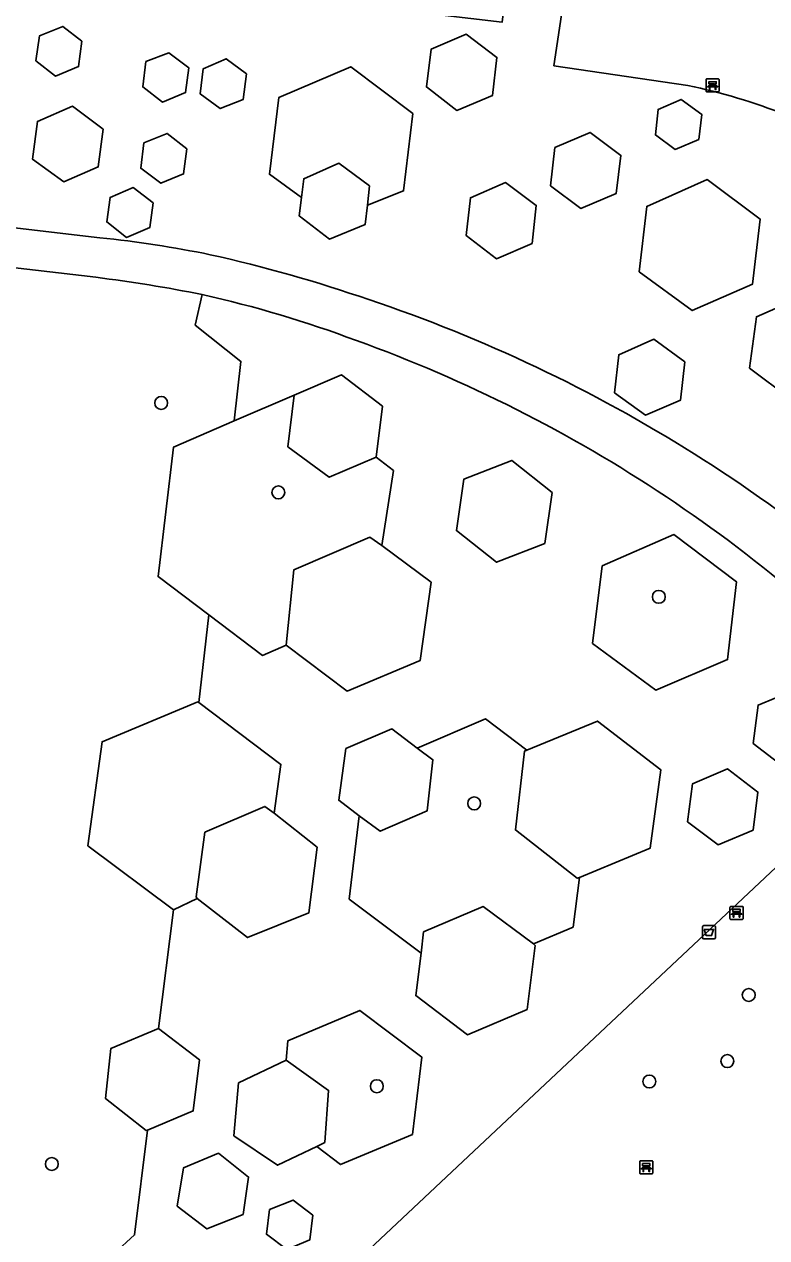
# Model space of a CAD drawing. Extents: x 157445 to 158888, y 383061 to 384688.
# Drawn here: x 158042.2 to 158098.5, y 384144.4 to 384236.4 of the extents above; entities that cross this region are included whole.
import ezdxf

# ---------------------------------------------------------------- set-up
doc = ezdxf.new("R2010")
doc.units = 0
for name, color, linetype in [('IMGEO_Afvalbak', 7, 'Continuous'), ('IMGEO_Bank', 7, 'Continuous'), ('IMGEO_Boom', 7, 'Continuous'), ('IMGEO_Groenvoorziening', 7, 'Continuous'), ('IMGEO_Loofbos', 7, 'Continuous'), ('IMGEO_Voetpad_halfverhard', 7, 'Continuous'), ('IMGEO_Voetpad_open', 7, 'Continuous')]:
    doc.layers.add(name, color=color, linetype=linetype)

msp = doc.modelspace()

# ---------------------------------------------------------------- linework, layer by layer
at = {"layer": 'IMGEO_Afvalbak'}
for p, q in [((158093.587, 384167.157), (158093.587, 384167.957)), ((158093.587, 384167.957), (158093.587, 384167.157)), ((158093.687, 384168.057), (158094.477, 384168.057)), ((158094.477, 384168.057), (158093.687, 384168.057)), ((158094.577, 384167.957), (158094.577, 384167.157)), ((158094.577, 384167.157), (158094.577, 384167.957)), ((158094.477, 384167.057), (158093.687, 384167.057)), ((158093.687, 384167.057), (158094.477, 384167.057))]:
    msp.add_line(p, q, dxfattribs=at)
msp.add_lwpolyline([(158093.73, 384167.771), (158094.434, 384167.771), (158094.285, 384167.301), (158093.879, 384167.301), (158093.73, 384167.771)], dxfattribs=at)
for centre, start, end in [((158093.687, 384167.957), 90, 180), ((158093.687, 384167.957), 90, 180), ((158094.477, 384167.957), 0, 90), ((158094.477, 384167.957), 360, 90), ((158093.687, 384167.157), 180, 270), ((158093.687, 384167.157), 180, 270), ((158094.477, 384167.157), 270, 0), ((158094.477, 384167.157), 270, 0)]:
    msp.add_arc(centre, 0.1, start, end, dxfattribs=at)
at = {"layer": 'IMGEO_Bank'}
for p, q in [((158093.862, 384231.308), (158093.862, 384232.149)), ((158093.862, 384232.149), (158093.862, 384231.308)), ((158093.937, 384232.233), (158094.778, 384232.233)), ((158094.778, 384232.233), (158093.937, 384232.233)), ((158094.559, 384231.631), (158094.166, 384231.631)), ((158094.171, 384231.739), (158094.171, 384231.845)), ((158094.215, 384231.845), (158094.215, 384231.739)), ((158094.503, 384231.851), (158094.221, 384231.851)), ((158094.221, 384231.733), (158094.503, 384231.733)), ((158094.509, 384231.739), (158094.509, 384231.845)), ((158094.553, 384231.845), (158094.553, 384231.739)), ((158094.862, 384232.158), (158094.862, 384231.317)), ((158094.862, 384231.317), (158094.862, 384232.158)), ((158094.787, 384231.233), (158093.946, 384231.233)), ((158093.946, 384231.233), (158094.787, 384231.233)), ((158095.679, 384168.595), (158095.679, 384169.436)), ((158095.679, 384169.436), (158095.679, 384168.595)), ((158095.754, 384169.52), (158096.595, 384169.52)), ((158096.595, 384169.52), (158095.754, 384169.52)), ((158095.988, 384169.026), (158095.988, 384169.132)), ((158096.032, 384169.132), (158096.032, 384169.026)), ((158096.32, 384169.138), (158096.038, 384169.138)), ((158096.038, 384169.02), (158096.32, 384169.02)), ((158096.326, 384169.026), (158096.326, 384169.132)), ((158096.37, 384169.132), (158096.37, 384169.026)), ((158096.679, 384169.445), (158096.679, 384168.604)), ((158096.679, 384168.604), (158096.679, 384169.445)), ((158096.604, 384168.52), (158095.763, 384168.52)), ((158095.763, 384168.52), (158096.604, 384168.52)), ((158096.376, 384168.918), (158095.983, 384168.918)), ((158088.834, 384149.316), (158088.834, 384150.157)), ((158088.834, 384150.157), (158088.834, 384149.316)), ((158088.909, 384150.241), (158089.75, 384150.241)), ((158089.75, 384150.241), (158088.909, 384150.241)), ((158089.143, 384149.747), (158089.143, 384149.853)), ((158089.187, 384149.853), (158089.187, 384149.747)), ((158089.475, 384149.859), (158089.193, 384149.859)), ((158089.193, 384149.741), (158089.475, 384149.741)), ((158089.481, 384149.747), (158089.481, 384149.853)), ((158089.525, 384149.853), (158089.525, 384149.747)), ((158089.834, 384150.166), (158089.834, 384149.325)), ((158089.834, 384149.325), (158089.834, 384150.166)), ((158089.759, 384149.241), (158088.918, 384149.241)), ((158088.918, 384149.241), (158089.759, 384149.241)), ((158089.531, 384149.639), (158089.138, 384149.639))]:
    msp.add_line(p, q, dxfattribs=at)
for points in [[(158094.109, 384231.631), (158093.967, 384231.631), (158094.079, 384231.733), (158094.165, 384231.733)], [(158094.165, 384231.851), (158094.079, 384231.851), (158094.079, 384232.012), (158094.642, 384232.012), (158094.642, 384231.851), (158094.559, 384231.851)], [(158094.159, 384231.624), (158094.159, 384231.417), (158094.116, 384231.417), (158094.116, 384231.624)], [(158094.559, 384231.733), (158094.642, 384231.733), (158094.754, 384231.631), (158094.615, 384231.631)], [(158094.609, 384231.624), (158094.609, 384231.417), (158094.565, 384231.417), (158094.565, 384231.624)], [(158095.926, 384168.918), (158095.784, 384168.918), (158095.896, 384169.02), (158095.982, 384169.02)], [(158095.982, 384169.138), (158095.896, 384169.138), (158095.896, 384169.299), (158096.459, 384169.299), (158096.459, 384169.138), (158096.376, 384169.138)], [(158096.376, 384169.02), (158096.459, 384169.02), (158096.571, 384168.918), (158096.432, 384168.918)], [(158095.976, 384168.911), (158095.976, 384168.704), (158095.933, 384168.704), (158095.933, 384168.911)], [(158096.426, 384168.911), (158096.426, 384168.704), (158096.382, 384168.704), (158096.382, 384168.911)], [(158089.081, 384149.639), (158088.939, 384149.639), (158089.051, 384149.741), (158089.137, 384149.741)], [(158089.137, 384149.859), (158089.051, 384149.859), (158089.051, 384150.02), (158089.614, 384150.02), (158089.614, 384149.859), (158089.531, 384149.859)], [(158089.531, 384149.741), (158089.614, 384149.741), (158089.726, 384149.639), (158089.587, 384149.639)], [(158089.131, 384149.632), (158089.131, 384149.425), (158089.088, 384149.425), (158089.088, 384149.632)], [(158089.581, 384149.632), (158089.581, 384149.425), (158089.537, 384149.425), (158089.537, 384149.632)]]:
    msp.add_lwpolyline(points, dxfattribs=at)
for centre, radius, start, end in [((158093.94, 384232.155), 0.0779, 92.4484, 184.28452), ((158093.94, 384232.155), 0.0779, 92.4484, 184.28452), ((158094.109, 384231.624), 0.00671, 2.89567, 87.10433), ((158094.166, 384231.624), 0.00671, 92.89567, 177.10433), ((158094.164, 384231.844), 0.00671, 2.89567, 87.10433), ((158094.164, 384231.74), 0.00671, 272.89567, 357.10433), ((158094.221, 384231.844), 0.00671, 92.89567, 177.10433), ((158094.221, 384231.74), 0.00671, 182.89567, 267.10433), ((158094.503, 384231.844), 0.00671, 2.89567, 87.10433), ((158094.503, 384231.74), 0.00671, 272.89567, 357.10433), ((158094.56, 384231.844), 0.00671, 92.89567, 177.10433), ((158094.56, 384231.74), 0.00671, 182.89567, 267.10433), ((158094.558, 384231.624), 0.00671, 2.89567, 87.10433), ((158094.615, 384231.624), 0.00671, 92.89567, 177.10433), ((158094.784, 384232.155), 0.0779, 2.4484, 94.28452), ((158094.784, 384232.155), 0.0779, 2.4484, 94.28452), ((158093.94, 384231.311), 0.0779, 182.4484, 274.28452), ((158093.94, 384231.311), 0.0779, 182.4484, 274.28452), ((158094.784, 384231.311), 0.0779, 272.4484, 4.28452), ((158094.784, 384231.311), 0.0779, 272.4484, 4.28452), ((158095.757, 384169.442), 0.0779, 92.4484, 184.28452), ((158095.757, 384169.442), 0.0779, 92.4484, 184.28452), ((158095.981, 384169.131), 0.00671, 2.89567, 87.10433), ((158095.981, 384169.027), 0.00671, 272.89567, 357.10433), ((158096.038, 384169.131), 0.00671, 92.89567, 177.10433), ((158096.038, 384169.027), 0.00671, 182.89567, 267.10433), ((158096.32, 384169.131), 0.00671, 2.89567, 87.10433), ((158096.32, 384169.027), 0.00671, 272.89567, 357.10433), ((158096.377, 384169.131), 0.00671, 92.89567, 177.10433), ((158096.377, 384169.027), 0.00671, 182.89567, 267.10433), ((158096.601, 384169.442), 0.0779, 2.4484, 94.28452), ((158096.601, 384169.442), 0.0779, 2.4484, 94.28452), ((158095.757, 384168.598), 0.0779, 182.4484, 274.28452), ((158095.757, 384168.598), 0.0779, 182.4484, 274.28452), ((158095.926, 384168.911), 0.00671, 2.89567, 87.10433), ((158095.983, 384168.911), 0.00671, 92.89567, 177.10433), ((158096.375, 384168.911), 0.00671, 2.89567, 87.10433), ((158096.432, 384168.911), 0.00671, 92.89567, 177.10433), ((158096.601, 384168.598), 0.0779, 272.4484, 4.28452), ((158096.601, 384168.598), 0.0779, 272.4484, 4.28452), ((158088.912, 384150.163), 0.0779, 92.4484, 184.28452), ((158088.912, 384150.163), 0.0779, 92.4484, 184.28452), ((158089.136, 384149.852), 0.00671, 2.89567, 87.10433), ((158089.136, 384149.748), 0.00671, 272.89567, 357.10433), ((158089.193, 384149.852), 0.00671, 92.89567, 177.10433), ((158089.193, 384149.748), 0.00671, 182.89567, 267.10433), ((158089.475, 384149.852), 0.00671, 2.89567, 87.10433), ((158089.475, 384149.748), 0.00671, 272.89567, 357.10433), ((158089.532, 384149.852), 0.00671, 92.89567, 177.10433), ((158089.532, 384149.748), 0.00671, 182.89567, 267.10433), ((158089.756, 384150.163), 0.0779, 2.4484, 94.28452), ((158089.756, 384150.163), 0.0779, 2.4484, 94.28452), ((158088.912, 384149.319), 0.0779, 182.4484, 274.28452), ((158088.912, 384149.319), 0.0779, 182.4484, 274.28452), ((158089.081, 384149.632), 0.00671, 2.89567, 87.10433), ((158089.138, 384149.632), 0.00671, 92.89567, 177.10433), ((158089.53, 384149.632), 0.00671, 2.89567, 87.10433), ((158089.587, 384149.632), 0.00671, 92.89567, 177.10433), ((158089.756, 384149.319), 0.0779, 272.4484, 4.28452), ((158089.756, 384149.319), 0.0779, 272.4484, 4.28452)]:
    msp.add_arc(centre, radius, start, end, dxfattribs=at)
at = {"layer": 'IMGEO_Boom'}
for centre in [(158052.55, 384207.668), (158061.432, 384200.886), (158090.283, 384192.975), (158076.285, 384177.318), (158097.105, 384162.805), (158095.484, 384157.791), (158068.901, 384155.888), (158089.565, 384156.245), (158044.253, 384149.991)]:
    msp.add_circle(centre, 0.489, dxfattribs=at)
at = {"layer": 'IMGEO_Groenvoorziening'}
for points in [[(158045.089, 384236.197), (158043.323, 384235.495), (158043.035, 384233.6), (158044.523, 384232.432), (158046.283, 384233.155), (158046.54, 384235.079)], [(158075.686, 384235.617), (158073.01, 384234.475), (158072.662, 384231.611), (158074.979, 384229.832), (158077.661, 384230.955), (158078.006, 384233.852)], [(158053.137, 384234.195), (158051.397, 384233.534), (158051.147, 384231.612), (158052.641, 384230.472), (158054.394, 384231.191), (158054.641, 384233.074)], [(158057.472, 384233.745), (158055.722, 384232.977), (158055.51, 384231.091), (158057.026, 384229.98), (158058.768, 384230.667), (158059.011, 384232.597)], [(158066.922, 384233.143), (158061.475, 384230.826), (158060.759, 384224.996), (158063.197, 384223.235), (158063.354, 384224.66), (158066.023, 384225.841), (158068.352, 384224.115), (158068.205, 384222.657), (158070.932, 384223.738), (158071.643, 384229.592)], [(158091.99, 384230.674), (158090.23, 384229.907), (158090.02, 384227.979), (158091.521, 384226.881), (158093.313, 384227.64), (158093.545, 384229.527)], [(158045.827, 384230.167), (158043.166, 384228.998), (158042.792, 384226.132), (158045.154, 384224.424), (158047.775, 384225.559), (158048.151, 384228.41)], [(158052.523, 384224.313), (158054.25, 384225.025), (158054.49, 384226.923), (158053.006, 384228.091), (158051.237, 384227.369), (158050.997, 384225.448)], [(158085.084, 384228.173), (158082.403, 384227.024), (158082.066, 384224.128), (158084.378, 384222.411), (158087.047, 384223.534), (158087.411, 384226.428)], [(158068.205, 384222.657), (158068.352, 384224.115), (158066.023, 384225.841), (158063.354, 384224.66), (158063.197, 384223.235), (158063.016, 384221.838), (158065.315, 384220.091), (158068.022, 384221.198)], [(158078.667, 384224.372), (158075.999, 384223.216), (158075.686, 384220.347), (158077.988, 384218.599), (158080.67, 384219.753), (158080.984, 384222.636)], [(158050.413, 384223.992), (158048.671, 384223.247), (158048.416, 384221.382), (158049.925, 384220.207), (158051.688, 384220.968), (158051.933, 384222.827)], [(158101.207, 384215.732), (158097.679, 384214.2), (158097.158, 384210.313), (158100.274, 384207.974), (158103.881, 384209.482), (158104.345, 384213.34)], [(158089.902, 384212.49), (158087.243, 384211.314), (158086.914, 384208.435), (158089.267, 384206.745), (158091.932, 384207.889), (158092.252, 384210.772)], [(158062.624, 384208.269), (158062.165, 384204.35), (158065.297, 384202.041), (158068.844, 384203.547), (158069.331, 384207.415), (158066.211, 384209.787)], [(158068.844, 384203.547), (158065.297, 384202.041), (158062.165, 384204.35), (158062.624, 384208.269), (158058.074, 384206.303), (158053.487, 384204.321), (158052.318, 384194.506), (158056.152, 384191.61), (158060.222, 384188.536), (158062.022, 384189.318), (158062.617, 384195.031), (158068.379, 384197.49), (158069.286, 384196.863), (158070.153, 384202.543)], [(158079.138, 384203.317), (158075.496, 384201.879), (158074.938, 384197.997), (158077.983, 384195.6), (158081.635, 384197.019), (158082.197, 384200.871)], [(158096.172, 384194.122), (158091.426, 384197.689), (158085.995, 384195.319), (158085.264, 384189.449), (158090.05, 384185.907), (158095.495, 384188.213)], [(158097.428, 384181.862), (158099.719, 384180.11), (158102.407, 384181.215), (158102.773, 384184.089), (158100.489, 384185.875), (158097.816, 384184.774)], [(158060.419, 384177.087), (158061.107, 384176.588), (158061.63, 384180.272), (158055.397, 384184.975), (158055.336, 384185.021), (158048.073, 384181.988), (158046.99, 384174.111), (158053.48, 384169.266), (158055.265, 384170.126), (158055.204, 384170.247), (158055.866, 384175.139)], [(158080.265, 384181.346), (158077.144, 384183.739), (158071.967, 384181.515), (158073.153, 384180.627), (158072.72, 384176.763), (158069.158, 384175.214), (158067.559, 384176.378), (158066.796, 384170.07), (158072.258, 384165.959), (158072.451, 384167.581), (158076.97, 384169.495), (158080.774, 384166.671), (158083.787, 384167.943), (158084.272, 384171.717), (158084.1, 384171.646), (158079.412, 384175.314), (158080.094, 384181.278)], [(158110.819, 384183.299), (158110.84, 384183.421), (158060.005, 384135.709), (158108.144, 384084.208), (158158.849, 384131.917)], [(158071.967, 384181.515), (158070.043, 384182.963), (158066.561, 384181.472), (158066.017, 384177.555), (158067.559, 384176.378), (158069.158, 384175.214), (158072.72, 384176.763), (158073.153, 384180.627)], [(158092.47, 384175.931), (158094.78, 384174.19), (158097.427, 384175.294), (158097.799, 384178.173), (158095.491, 384179.938), (158092.838, 384178.795)], [(158080.774, 384166.671), (158076.97, 384169.495), (158072.451, 384167.581), (158072.258, 384165.959), (158071.854, 384162.753), (158075.776, 384159.773), (158080.291, 384161.707), (158080.909, 384166.55)], [(158062.023, 384157.864), (158065.244, 384155.564), (158064.953, 384151.625), (158064.344, 384151.325), (158066.143, 384149.956), (158071.601, 384152.233), (158072.309, 384158.092), (158067.609, 384161.631), (158062.15, 384159.325)], [(158052.336, 384160.256), (158048.743, 384158.752), (158048.333, 384154.952), (158051.407, 384152.523), (158051.509, 384152.565), (158054.976, 384154.012), (158055.451, 384157.891)], [(158056.899, 384150.804), (158054.229, 384149.691), (158053.76, 384146.804), (158056.021, 384145.076), (158058.754, 384146.171), (158059.182, 384149.007)], [(158060.765, 384146.534), (158060.531, 384144.671), (158062.076, 384143.509), (158063.83, 384144.254), (158064.054, 384146.108), (158062.547, 384147.256)]]:
    msp.add_lwpolyline(points, close=True, dxfattribs=at)
for points in [[(158047.581, 384217.188), (158015.079, 384220.975)], [(158058.074, 384206.303), (158058.599, 384210.813), (158055.131, 384213.569), (158055.655, 384215.882)], [(158047.437, 384141.807), (158050.532, 384144.625), (158051.509, 384152.565), (158051.407, 384152.523), (158048.333, 384154.952), (158048.743, 384158.752), (158052.336, 384160.256), (158053.48, 384169.266), (158046.99, 384174.111), (158048.073, 384181.988), (158055.336, 384185.021), (158055.397, 384184.975), (158056.152, 384191.61), (158052.318, 384194.506), (158053.487, 384204.321), (158058.074, 384206.303)]]:
    msp.add_lwpolyline(points, dxfattribs=at)
msp.add_arc((158033.737, 384105.991), 112.055, 78.72029, 82.90326, dxfattribs=at)
at = {"layer": 'IMGEO_Loofbos'}
msp.add_lwpolyline([(158093.648, 384259.415), (158086.422, 384260.485), (158082.326, 384233.226), (158092.491, 384231.726)], dxfattribs=at)
msp.add_arc((158083.242, 384187.373), 45.307, 58.6173, 78.22128, dxfattribs=at)
at = {"layer": 'IMGEO_Voetpad_halfverhard'}
for points in [[(158092.491, 384231.726), (158082.326, 384233.226), (158086.422, 384260.485), (158081.318, 384261.284), (158080.448, 384253.861), (158079.995, 384250), (158078.414, 384236.531), (158064.156, 384238.223), (158023.694, 384243.024), (158017.889, 384243.78), (158017.841, 384243.369), (158017.823, 384243.217), (158017.263, 384238.45), (158016.965, 384238.485), (158016.909, 384237.968), (158017.239, 384237.929), (158016.378, 384230.593), (158016.368, 384230.506), (158016.82, 384230.45), (158020.052, 384230.047), (158021.303, 384229.891), (158021.297, 384229.841), (158020.535, 384223.396), (158047.905, 384220.188)], [(158055.655, 384215.882), (158055.131, 384213.569), (158058.599, 384210.813), (158058.074, 384206.303), (158062.624, 384208.269), (158066.211, 384209.787), (158069.331, 384207.415), (158068.844, 384203.547), (158070.153, 384202.543), (158069.286, 384196.863), (158073.016, 384194.081), (158072.192, 384188.15), (158066.648, 384185.835), (158062.022, 384189.318), (158060.222, 384188.536), (158056.152, 384191.61), (158055.397, 384184.975), (158061.63, 384180.272), (158061.107, 384176.588), (158064.386, 384173.996), (158063.752, 384169.032), (158059.099, 384167.151), (158055.265, 384170.126), (158053.48, 384169.266), (158052.336, 384160.256), (158055.451, 384157.891), (158054.976, 384154.012), (158051.509, 384152.565), (158050.532, 384144.625), (158047.437, 384141.807)], [(158060.005, 384135.709), (158110.84, 384183.421)]]:
    msp.add_lwpolyline(points, dxfattribs=at)
for points in [[(158046.54, 384235.079), (158046.283, 384233.155), (158044.523, 384232.432), (158043.035, 384233.6), (158043.323, 384235.495), (158045.089, 384236.197)], [(158077.661, 384230.955), (158074.979, 384229.832), (158072.662, 384231.611), (158073.01, 384234.475), (158075.686, 384235.617), (158078.006, 384233.852)], [(158054.641, 384233.074), (158054.394, 384231.191), (158052.641, 384230.472), (158051.147, 384231.612), (158051.397, 384233.534), (158053.137, 384234.195)], [(158058.768, 384230.667), (158057.026, 384229.98), (158055.51, 384231.091), (158055.722, 384232.977), (158057.472, 384233.745), (158059.011, 384232.597)], [(158068.022, 384221.198), (158065.315, 384220.091), (158063.016, 384221.838), (158063.197, 384223.235), (158060.759, 384224.996), (158061.475, 384230.826), (158066.922, 384233.143), (158071.643, 384229.592), (158070.932, 384223.738), (158068.205, 384222.657)], [(158093.313, 384227.64), (158091.521, 384226.881), (158090.02, 384227.979), (158090.23, 384229.907), (158091.99, 384230.674), (158093.545, 384229.527)], [(158048.151, 384228.41), (158047.775, 384225.559), (158045.154, 384224.424), (158042.792, 384226.132), (158043.166, 384228.998), (158045.827, 384230.167)], [(158054.25, 384225.025), (158052.523, 384224.313), (158050.997, 384225.448), (158051.237, 384227.369), (158053.006, 384228.091), (158054.49, 384226.923)], [(158084.378, 384222.411), (158082.066, 384224.128), (158082.403, 384227.024), (158085.084, 384228.173), (158087.411, 384226.428), (158087.047, 384223.534)], [(158080.67, 384219.753), (158077.988, 384218.599), (158075.686, 384220.347), (158075.999, 384223.216), (158078.667, 384224.372), (158080.984, 384222.636)], [(158097.386, 384216.657), (158092.823, 384214.665), (158088.796, 384217.604), (158089.368, 384222.565), (158093.938, 384224.593), (158097.965, 384221.607)], [(158051.933, 384222.827), (158051.688, 384220.968), (158049.925, 384220.207), (158048.416, 384221.382), (158048.671, 384223.247), (158050.413, 384223.992)], [(158104.345, 384213.34), (158103.881, 384209.482), (158100.274, 384207.974), (158097.158, 384210.313), (158097.679, 384214.2), (158101.207, 384215.732)], [(158092.252, 384210.772), (158091.932, 384207.889), (158089.267, 384206.745), (158086.914, 384208.435), (158087.243, 384211.314), (158089.902, 384212.49)], [(158074.938, 384197.997), (158075.496, 384201.879), (158079.138, 384203.317), (158082.197, 384200.871), (158081.635, 384197.019), (158077.983, 384195.6)], [(158085.264, 384189.449), (158085.995, 384195.319), (158091.426, 384197.689), (158096.172, 384194.122), (158095.495, 384188.213), (158090.05, 384185.907)], [(158097.428, 384181.862), (158097.816, 384184.774), (158100.489, 384185.875), (158102.773, 384184.089), (158102.407, 384181.215), (158099.719, 384180.11)], [(158072.258, 384165.959), (158066.796, 384170.07), (158067.559, 384176.378), (158066.017, 384177.555), (158066.561, 384181.472), (158070.043, 384182.963), (158071.967, 384181.515), (158077.144, 384183.739), (158080.265, 384181.346), (158085.624, 384183.563), (158090.436, 384179.876), (158089.64, 384173.94), (158084.272, 384171.717), (158083.787, 384167.943), (158080.774, 384166.671), (158080.909, 384166.55), (158080.291, 384161.707), (158075.776, 384159.773), (158071.854, 384162.753)], [(158092.838, 384178.795), (158095.491, 384179.938), (158097.799, 384178.173), (158097.427, 384175.294), (158094.78, 384174.19), (158092.47, 384175.931)], [(158067.609, 384161.631), (158072.309, 384158.092), (158071.601, 384152.233), (158066.143, 384149.956), (158064.344, 384151.325), (158061.379, 384149.898), (158058.059, 384152.14), (158058.412, 384156.142), (158062.023, 384157.864), (158062.15, 384159.325)], [(158056.899, 384150.804), (158059.182, 384149.007), (158058.754, 384146.171), (158056.021, 384145.076), (158053.76, 384146.804), (158054.229, 384149.691)], [(158060.765, 384146.534), (158062.547, 384147.256), (158064.054, 384146.108), (158063.83, 384144.254), (158062.076, 384143.509), (158060.531, 384144.671)]]:
    msp.add_lwpolyline(points, close=True, dxfattribs=at)
for centre, radius, start, end in [((158083.242, 384187.373), 45.307, 58.6173, 78.22128), ((158039.461, 384137.504), 83.114, 78.33349, 84.16903), ((158032.397, 384111.55), 109.973, 70.94801, 77.46344), ((158036.127, 384128.875), 89.171, 69.50078, 77.34982), ((158031.742, 384106.46), 115.002, 44.20773, 71.46753), ((158030.309, 384109.692), 109.184, 42.47491, 70.16624)]:
    msp.add_arc(centre, radius, start, end, dxfattribs=at)
at = {"layer": 'IMGEO_Voetpad_open'}
for points in [[(158093.938, 384224.593), (158089.368, 384222.565), (158088.796, 384217.604), (158092.823, 384214.665), (158097.386, 384216.657), (158097.965, 384221.607)], [(158069.286, 384196.863), (158068.379, 384197.49), (158062.617, 384195.031), (158062.022, 384189.318), (158066.648, 384185.835), (158072.192, 384188.15), (158073.016, 384194.081)], [(158085.624, 384183.563), (158080.265, 384181.346), (158080.094, 384181.278), (158079.412, 384175.314), (158084.1, 384171.646), (158084.272, 384171.717), (158089.64, 384173.94), (158090.436, 384179.876)], [(158061.107, 384176.588), (158060.419, 384177.087), (158055.866, 384175.139), (158055.204, 384170.247), (158055.265, 384170.126), (158059.099, 384167.151), (158063.752, 384169.032), (158064.386, 384173.996)], [(158065.244, 384155.564), (158062.023, 384157.864), (158058.412, 384156.142), (158058.059, 384152.14), (158061.379, 384149.898), (158064.344, 384151.325), (158064.953, 384151.625)]]:
    msp.add_lwpolyline(points, close=True, dxfattribs=at)
for points in [[(158047.905, 384220.188), (158020.535, 384223.396)], [(158015.079, 384220.975), (158047.581, 384217.188)]]:
    msp.add_lwpolyline(points, dxfattribs=at)
for centre, radius, start, end in [((158039.461, 384137.504), 83.114, 78.33349, 84.16903), ((158032.397, 384111.55), 109.973, 70.94801, 77.46344), ((158033.737, 384105.991), 112.055, 78.72029, 82.90326), ((158036.127, 384128.875), 89.171, 69.50078, 77.34982), ((158031.742, 384106.46), 115.002, 44.20773, 71.46753), ((158030.309, 384109.692), 109.184, 42.47491, 70.16624)]:
    msp.add_arc(centre, radius, start, end, dxfattribs=at)

doc.saveas('drawing.dxf')
